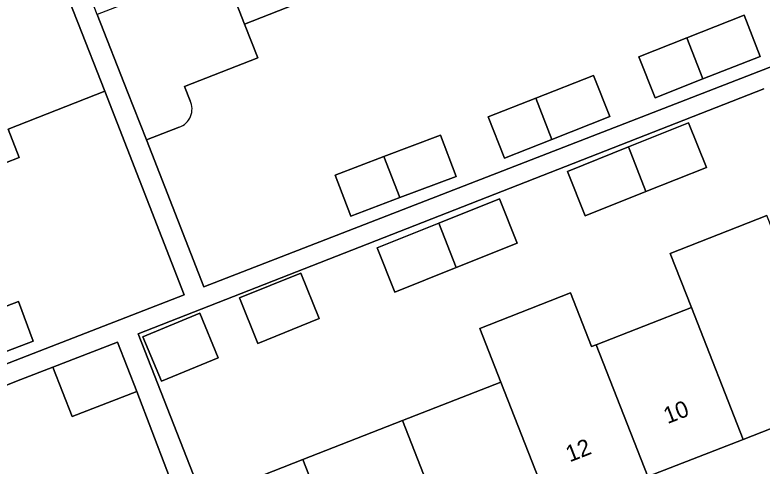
# Model space of a CAD drawing. Extents: x 159680 to 160786, y 387323 to 388340.
# Drawn here: x 160045.51 to 160090.6, y 387907.82 to 387935.05 of the extents above; entities that cross this region are included whole.
import ezdxf

# ---------------------------------------------------------------- set-up
doc = ezdxf.new("R2010")
doc.units = 0
for name, color, linetype in [('IMGEO_Erf', 7, 'Continuous'), ('IMGEO_Pand', 7, 'Continuous'), ('IMGEO_Pand_nummerreeks', 7, 'Continuous'), ('IMGEO_Voetpad_open', 7, 'Continuous')]:
    doc.layers.add(name, color=color, linetype=linetype)

msp = doc.modelspace()

# ---------------------------------------------------------------- linework, layer by layer
at = {"layer": 'IMGEO_Erf'}
for points in [[(160101.212, 387939.647), (160104.386, 387940.96), (160100.625, 387950.752), (160095.91, 387948.895), (160091.343, 387947.096), (160086.776, 387945.297), (160082.208, 387943.497), (160077.641, 387941.698), (160073.073, 387939.899), (160068.506, 387938.1), (160063.938, 387936.3), (160059.372, 387934.502), (160060.169, 387932.466), (160055.742, 387930.723), (160056.077, 387929.871)], [(160055.414, 387928.275), (160053.456, 387927.503), (160056.91, 387918.63), (160105.753, 387937.608), (160105.454, 387938.379), (160102.28, 387937.066), (160101.212, 387939.647)], [(159992.266, 387893.513), (160055.714, 387918.166), (160050.938, 387930.458), (160045.095, 387928.16), (160045.766, 387926.452), (160044.087, 387925.791)], [(160090.703, 387930.58), (160052.947, 387915.796), (160056.844, 387905.845), (160062.879, 387908.208), (160068.898, 387910.564), (160074.84, 387912.891), (160073.573, 387916.127), (160079.044, 387918.269), (160080.311, 387915.033), (160080.594, 387915.144), (160086.329, 387917.389), (160085.049, 387920.659), (160090.892, 387922.947)], [(160055.589, 387905.19), (160052.861, 387912.315), (160048.968, 387910.803), (160047.801, 387913.794), (160045.861, 387913.041), (160043.341, 387912.063), (160044.503, 387909.07), (160041.054, 387907.731)]]:
    msp.add_lwpolyline(points, dxfattribs=at)
for points in [[(160089.511, 387935.029), (160090.489, 387932.548), (160087.027, 387931.183), (160084.141, 387930.046), (160083.163, 387932.527), (160086.055, 387933.666)], [(160076.939, 387930.02), (160080.425, 387931.394), (160081.402, 387928.913), (160077.911, 387927.537), (160075.054, 387926.411), (160074.077, 387928.892)], [(160078.847, 387925.604), (160082.534, 387927.082), (160086.159, 387928.536), (160087.235, 387925.851), (160083.588, 387924.389), (160079.923, 387922.92)], [(160067.775, 387926.497), (160071.188, 387927.792), (160072.131, 387925.307), (160068.743, 387924.022), (160065.783, 387922.899), (160064.84, 387925.384)], [(160072.135, 387919.796), (160068.441, 387918.315), (160067.364, 387920.999), (160071.081, 387922.489), (160074.744, 387923.958), (160075.821, 387921.274)], [(160060.165, 387915.221), (160059.052, 387917.969), (160062.758, 387919.47), (160063.871, 387916.722)], [(160114.506, 387914.836), (160113.014, 387918.655), (160107.176, 387916.369), (160101.289, 387914.065), (160095.458, 387911.782), (160089.446, 387909.428), (160083.711, 387907.182), (160077.958, 387904.93), (160072.016, 387902.604), (160065.996, 387900.247), (160059.969, 387897.887), (160061.446, 387894.107)], [(160039.213, 387915.306), (160042.44, 387916.516), (160045.717, 387917.745), (160046.613, 387915.357), (160043.365, 387914.139), (160040.108, 387912.917)], [(160054.351, 387912.936), (160053.235, 387915.623), (160056.659, 387917.046), (160057.775, 387914.359)]]:
    msp.add_lwpolyline(points, close=True, dxfattribs=at)
msp.add_arc((160055.046, 387929.364), 1.149, 288.6775, 26.2052, dxfattribs=at)
at = {"layer": 'IMGEO_Pand'}
for points in [[(160059.616, 387947.343), (160055.05, 387945.544), (160059.372, 387934.502), (160063.938, 387936.3)], [(160050.938, 387930.458), (160049.31, 387934.596), (160047.681, 387938.736), (160044.89, 387937.638), (160044.342, 387938.592), (160042.898, 387938.024), (160043.101, 387937.508), (160039.997, 387936.288), (160043.42, 387927.502), (160044.087, 387925.791), (160045.766, 387926.452), (160045.095, 387928.16)], [(160090.489, 387932.548), (160089.511, 387935.029), (160086.055, 387933.666), (160087.027, 387931.183)], [(160083.163, 387932.527), (160084.141, 387930.046), (160087.027, 387931.183), (160086.055, 387933.666)], [(160081.402, 387928.913), (160080.425, 387931.394), (160076.939, 387930.02), (160077.911, 387927.537)], [(160074.077, 387928.892), (160075.054, 387926.411), (160077.911, 387927.537), (160076.939, 387930.02)], [(160082.534, 387927.082), (160083.588, 387924.389), (160087.235, 387925.851), (160086.159, 387928.536)], [(160072.131, 387925.307), (160071.188, 387927.792), (160067.775, 387926.497), (160068.743, 387924.022)], [(160082.534, 387927.082), (160078.847, 387925.604), (160079.923, 387922.92), (160083.588, 387924.389)], [(160064.84, 387925.384), (160065.783, 387922.899), (160068.743, 387924.022), (160067.775, 387926.497)], [(160074.744, 387923.958), (160071.081, 387922.489), (160072.135, 387919.796), (160075.821, 387921.274)], [(160092.341, 387919.743), (160092.173, 387919.677), (160090.892, 387922.947), (160085.049, 387920.659), (160086.329, 387917.389), (160089.446, 387909.428), (160095.458, 387911.782)], [(160072.135, 387919.796), (160071.081, 387922.489), (160067.364, 387920.999), (160068.441, 387918.315)], [(160062.758, 387919.47), (160059.052, 387917.969), (160060.165, 387915.221), (160063.871, 387916.722)], [(160080.594, 387915.144), (160080.311, 387915.033), (160079.044, 387918.269), (160073.573, 387916.127), (160074.84, 387912.891), (160077.958, 387904.93), (160083.711, 387907.182)], [(160046.613, 387915.357), (160045.717, 387917.745), (160042.44, 387916.516), (160043.365, 387914.139)], [(160086.329, 387917.389), (160080.594, 387915.144), (160083.711, 387907.182), (160089.446, 387909.428)], [(160056.659, 387917.046), (160053.235, 387915.623), (160054.351, 387912.936), (160057.775, 387914.359)], [(160047.801, 387913.794), (160048.968, 387910.803), (160052.861, 387912.315), (160051.698, 387915.308)], [(160072.016, 387902.604), (160077.958, 387904.93), (160074.84, 387912.891), (160068.898, 387910.564)], [(160065.996, 387900.247), (160072.016, 387902.604), (160068.898, 387910.564), (160062.879, 387908.208)], [(160062.879, 387908.208), (160056.844, 387905.845), (160058.141, 387902.542), (160059.969, 387897.887), (160065.996, 387900.247)]]:
    msp.add_lwpolyline(points, close=True, dxfattribs=at)
for points in [[(160055.05, 387945.544), (160053.451, 387944.914), (160053.652, 387944.403), (160050.601, 387943.201), (160053.357, 387936.205), (160050.474, 387935.069), (160052.307, 387930.417), (160053.456, 387927.503), (160055.414, 387928.275)], [(160056.077, 387929.871), (160055.742, 387930.723), (160060.169, 387932.466), (160059.372, 387934.502), (160055.05, 387945.544)]]:
    msp.add_lwpolyline(points, dxfattribs=at)
msp.add_arc((160055.046, 387929.364), 1.149, 288.6775, 26.2052, dxfattribs=at)
at = {"layer": 'IMGEO_Voetpad_open'}
for points in [[(160105.753, 387937.608), (160056.91, 387918.63), (160053.456, 387927.503), (160052.307, 387930.417), (160050.474, 387935.069), (160046.468, 387945.307), (160045.29, 387944.846), (160047.681, 387938.736), (160049.31, 387934.596), (160050.938, 387930.458), (160055.714, 387918.166), (159992.266, 387893.513)], [(160056.844, 387905.845), (160052.947, 387915.796), (160090.703, 387930.58)], [(160032.492, 387907.728), (160036.424, 387909.216), (160036.37, 387909.356), (160039.887, 387910.722), (160043.341, 387912.063), (160045.861, 387913.041), (160047.801, 387913.794), (160051.698, 387915.308), (160052.861, 387912.315), (160055.589, 387905.19)]]:
    msp.add_lwpolyline(points, dxfattribs=at)

# ---------------------------------------------------------------- texts
at = {"layer": 'IMGEO_Pand_nummerreeks'}
for s, rotation, p in [('10', 21.3812, (160084.891, 387910.35)), ('12', 21.3828, (160078.991, 387908.042))]:
    msp.add_text(s, height=1, rotation=rotation, dxfattribs=at).set_placement(p)

doc.saveas('drawing.dxf')
